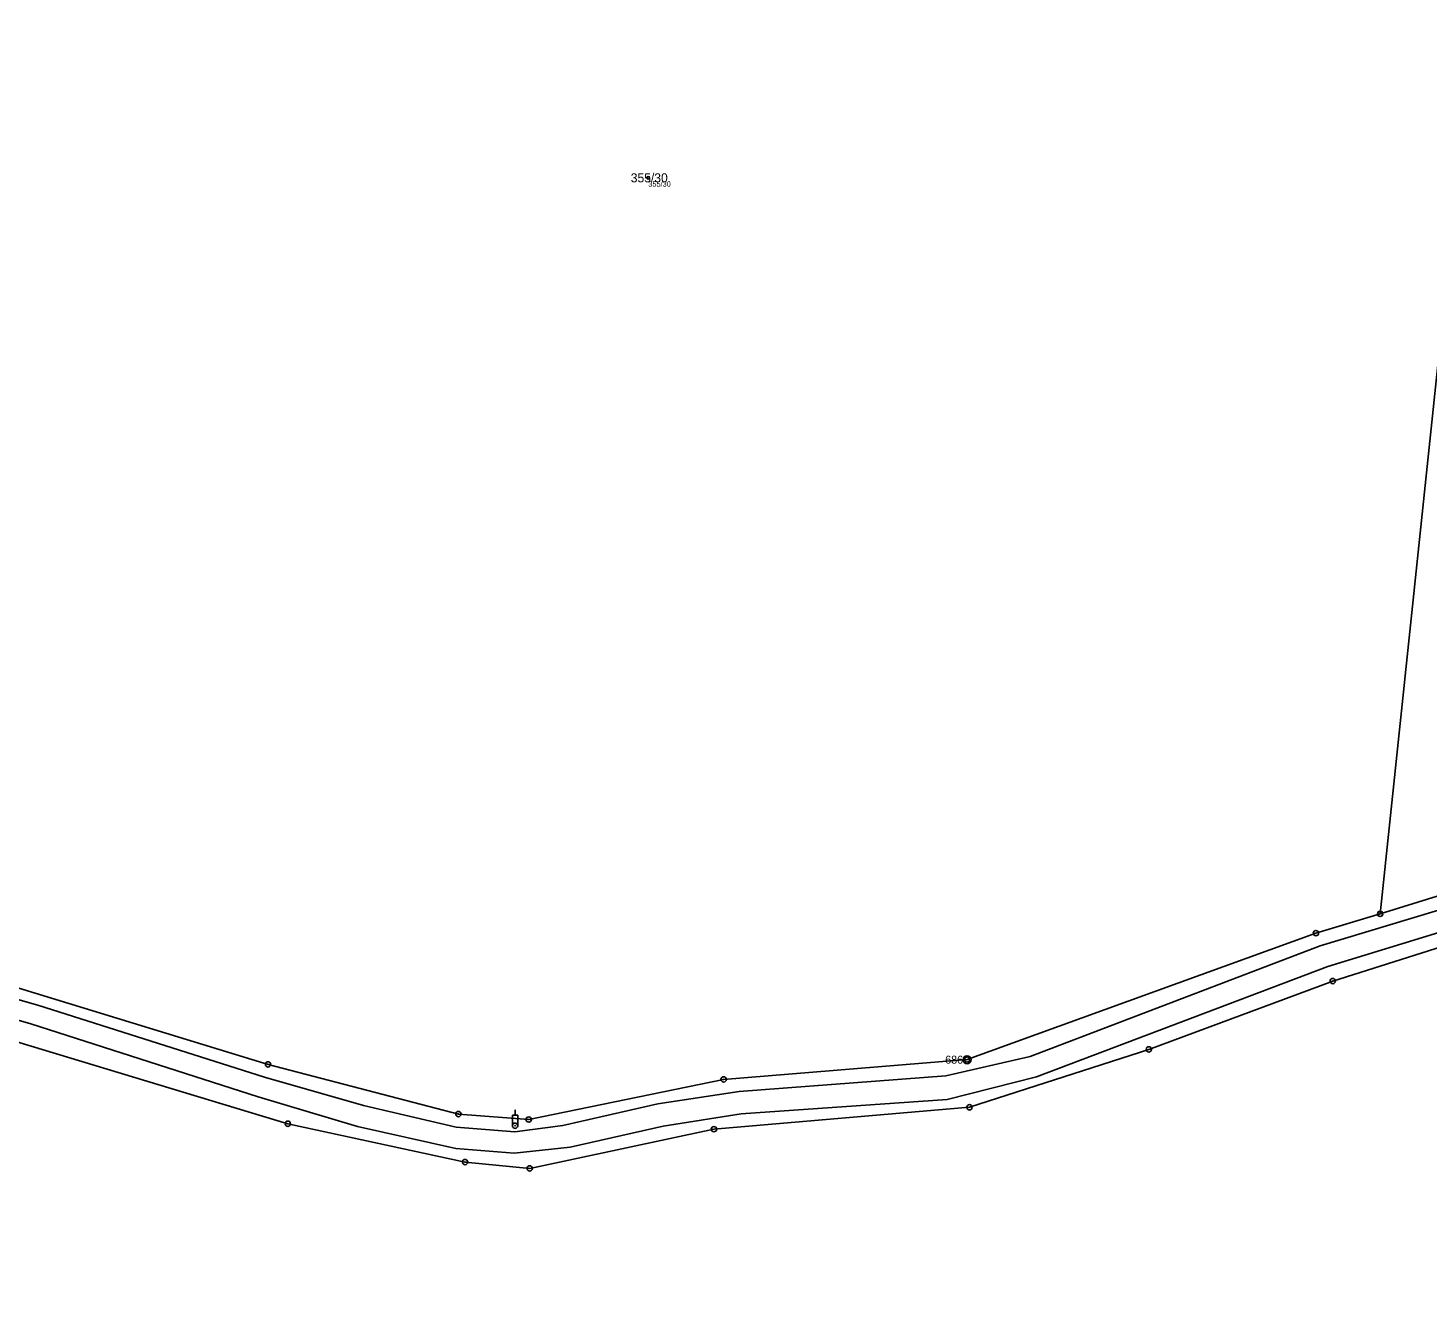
# Model space of a CAD drawing. Extents: x -761891 to -756141, y -1178507 to -1171885.
# Drawn here: x -760805.7 to -760542.7, y -1175007.9 to -1174766.8 of the extents above; entities that cross this region are included whole.
import ezdxf

# ---------------------------------------------------------------- set-up
doc = ezdxf.new("R2010")
doc.units = 0
for name, color, linetype in [('Definiční body', 7, 'Continuous'), ('Hranice parcel', 7, 'Continuous'), ('Parcelní čísla', 7, 'Continuous'), ('Polygon parcely', 7, 'Continuous'), ('Poz předměty', 7, 'Continuous'), ('Vnitřní kresba', 7, 'Continuous'), ('Značky bodu BP', 7, 'Continuous')]:
    doc.layers.add(name, color=color, linetype=linetype)

msp = doc.modelspace()

# ---------------------------------------------------------------- linework, layer by layer
at = {"layer": 'Definiční body'}
msp.add_circle((-760689.18, -1174794.92), 0.25, dxfattribs=at)
at = {"layer": 'Hranice parcel'}
for points in [[(-760529.66, -1174724.14), (-760540.64, -1174828.31), (-760551.69, -1174933.14)], [(-760360.07, -1174880.79), (-760380.7, -1174883.26), (-760408.83, -1174889.25), (-760426.81, -1174893.83), (-760440.31, -1174897.94), (-760448.18, -1174899.45), (-760456.11, -1174903.02), (-760477.9, -1174910.29), (-760551.69, -1174933.14)], [(-760826.92, -1174951.41), (-760756.91, -1174972.55), (-760723.6, -1174979.75), (-760711.45, -1174980.94), (-760676.85, -1174973.57), (-760628.84, -1174969.45), (-760595.15, -1174958.58), (-760560.6, -1174945.76), (-760425.48, -1174902.96)], [(-760551.69, -1174933.14), (-760563.76, -1174936.76), (-760629.28, -1174960.48), (-760675.03, -1174964.22), (-760711.64, -1174971.76), (-760724.86, -1174970.74), (-760760.62, -1174961.41), (-760826.76, -1174941.21), (-760848.51, -1174938.96)]]:
    msp.add_lwpolyline(points, dxfattribs=at)
at = {"layer": 'Polygon parcely'}
for points in [[(-760549.49, -1174717.54), (-760552.85, -1174723.66), (-760652.38, -1174667.14), (-760670.02, -1174659.83), (-760680.65, -1174658.02), (-760692.41, -1174658.11), (-760806.23, -1174670.21), (-760823.48, -1174768.65), (-760840.79, -1174867.43), (-760844.96, -1174907.48), (-760845.93, -1174916.88), (-760848.51, -1174938.96), (-760826.76, -1174941.21), (-760760.62, -1174961.41), (-760724.86, -1174970.74), (-760711.64, -1174971.76), (-760675.03, -1174964.22), (-760629.28, -1174960.48), (-760563.76, -1174936.76), (-760551.69, -1174933.14), (-760540.64, -1174828.31), (-760529.66, -1174724.14)], [(-760540.64, -1174828.31), (-760551.69, -1174933.14), (-760477.9, -1174910.29), (-760456.11, -1174903.02), (-760448.18, -1174899.45), (-760440.31, -1174897.94), (-760426.81, -1174893.83), (-760408.83, -1174889.25), (-760380.7, -1174883.26), (-760360.07, -1174880.79), (-760349.86, -1174783.93), (-760529.66, -1174724.14)]]:
    msp.add_lwpolyline(points, close=True, dxfattribs=at)
for points in [[(-761118.69, -1174904.06), (-761060.4, -1174927.86), (-761020.02, -1174948.33), (-761011.83, -1174952.95), (-761007.38, -1174953.92), (-760990.35, -1174958.01), (-760963.96, -1174959.51), (-760945.88, -1174956.17), (-760920.75, -1174949.82), (-760896.7, -1174946.79), (-760869.05, -1174945.66), (-760846.92, -1174947.35), (-760842.36, -1174947.7), (-760826.92, -1174951.41), (-760756.91, -1174972.55), (-760723.6, -1174979.75), (-760711.45, -1174980.94), (-760676.85, -1174973.57), (-760628.84, -1174969.45), (-760595.15, -1174958.58), (-760560.6, -1174945.76), (-760425.48, -1174902.96)], [(-760425.48, -1174902.96), (-760560.6, -1174945.76), (-760595.15, -1174958.58), (-760628.84, -1174969.45), (-760676.85, -1174973.57), (-760711.45, -1174980.94), (-760723.6, -1174979.75), (-760756.91, -1174972.55), (-760826.92, -1174951.41), (-760832.59, -1174953.41), (-760841.13, -1174957.18), (-760850.22, -1174962.97), (-760858.62, -1174970.64), (-760869.88, -1174985.72), (-760879.83, -1175001.09), (-760887.24, -1175016.84)], [(-760477.9, -1174910.29), (-760551.69, -1174933.14), (-760563.76, -1174936.76), (-760629.28, -1174960.48), (-760675.03, -1174964.22), (-760711.64, -1174971.76), (-760724.86, -1174970.74), (-760760.62, -1174961.41), (-760826.76, -1174941.21), (-760848.51, -1174938.96), (-760850.27, -1174938.86), (-760863.63, -1174938.16), (-760869.39, -1174937.7), (-760877.97, -1174937.88), (-760886.76, -1174938.09), (-760898.95, -1174938.86), (-760923.78, -1174942.81), (-760931.95, -1174944.25), (-760965.22, -1174949.23), (-760981.65, -1174950.15), (-761005.08, -1174945.47), (-761009.03, -1174944.68), (-761019.1, -1174938.42)]]:
    msp.add_lwpolyline(points, dxfattribs=at)
at = {"layer": 'Poz předměty'}
for p, q in [((-760714.71, -1174970.93), (-760713.71, -1174970.93)), ((-760714.71, -1174972.93), (-760714.71, -1174970.93)), ((-760714.21, -1174970.93), (-760714.21, -1174969.93)), ((-760713.71, -1174972.93), (-760713.71, -1174970.93))]:
    msp.add_line(p, q, dxfattribs=at)
for radius in [0.5, 0.0303]:
    msp.add_circle((-760714.21, -1174972.93), radius, dxfattribs=at)
at = {"layer": 'Vnitřní kresba'}
for p, q in [((-760469.74, -1174914.84), (-760561.54, -1174943.04)), ((-760510.86, -1174923.46), (-760562.99, -1174939.14)), ((-760562.99, -1174939.14), (-760617.44, -1174959.95)), ((-760827.36, -1174943.64), (-760803.88, -1174950.29)), ((-760561.54, -1174943.04), (-760616.27, -1174963.73)), ((-760805.21, -1174953.76), (-760828.38, -1174947.27)), ((-760761.3, -1174963.82), (-760803.88, -1174950.29)), ((-760805.21, -1174953.76), (-760762.45, -1174967.49)), ((-760617.44, -1174959.95), (-760633.26, -1174963.53)), ((-760742.72, -1174969.11), (-760761.3, -1174963.82)), ((-760633.26, -1174963.53), (-760672.14, -1174966.51)), ((-760616.27, -1174963.73), (-760633.01, -1174968.02)), ((-760743.83, -1174973.09), (-760762.45, -1174967.49)), ((-760672.14, -1174966.51), (-760687.41, -1174968.81)), ((-760633.01, -1174968.02), (-760671.76, -1174970.72)), ((-760725.27, -1174973.22), (-760742.72, -1174969.11)), ((-760687.41, -1174968.81), (-760705.22, -1174972.86)), ((-760686.39, -1174973.03), (-760671.76, -1174970.72)), ((-760743.83, -1174973.09), (-760725.34, -1174977.23)), ((-760714.23, -1174974.07), (-760725.27, -1174973.22)), ((-760705.22, -1174972.86), (-760714.23, -1174974.07)), ((-760703.88, -1174976.97), (-760686.39, -1174973.03)), ((-760725.34, -1174977.23), (-760714.36, -1174978.1)), ((-760714.36, -1174978.1), (-760703.88, -1174976.97))]:
    msp.add_line(p, q, dxfattribs=at)
at = {"layer": 'Značky bodu BP'}
for centre, radius in [((-760551.69, -1174933.14), 0.5), ((-760551.69, -1174933.14), 0.0303), ((-760563.76, -1174936.76), 0.5), ((-760563.76, -1174936.76), 0.0303), ((-760560.6, -1174945.76), 0.5), ((-760560.6, -1174945.76), 0.0303), ((-760629.3, -1174960.52), 0.75), ((-760629.28, -1174960.48), 0.5), ((-760629.3, -1174960.52), 0.03), ((-760629.28, -1174960.48), 0.0303), ((-760595.15, -1174958.58), 0.5), ((-760595.15, -1174958.58), 0.0303), ((-760760.62, -1174961.41), 0.5), ((-760760.62, -1174961.41), 0.0303), ((-760675.03, -1174964.22), 0.5), ((-760675.03, -1174964.22), 0.0303), ((-760724.86, -1174970.74), 0.5), ((-760724.86, -1174970.74), 0.0303), ((-760628.84, -1174969.45), 0.5), ((-760628.84, -1174969.45), 0.0303), ((-760756.91, -1174972.55), 0.5), ((-760756.91, -1174972.55), 0.0303), ((-760711.64, -1174971.76), 0.5), ((-760711.64, -1174971.76), 0.0303), ((-760676.85, -1174973.57), 0.5), ((-760676.85, -1174973.57), 0.0303), ((-760723.6, -1174979.75), 0.5), ((-760723.6, -1174979.75), 0.0303), ((-760711.45, -1174980.94), 0.5), ((-760711.45, -1174980.94), 0.0303)]:
    msp.add_circle(centre, radius, dxfattribs=at)

# ---------------------------------------------------------------- texts
at = {"layer": 'Definiční body'}
msp.add_text('355/30', height=1, dxfattribs=at).set_placement((-760689.18, -1174796.58))
at = {"layer": 'Parcelní čísla'}
msp.add_text('355/30', height=1.7, dxfattribs=at).set_placement((-760692.48, -1174795.77))
at = {"layer": 'Značky bodu BP'}
msp.add_text('686', height=1.5, dxfattribs=at).set_placement((-760633.4, -1174961.27))

doc.saveas('drawing.dxf')
